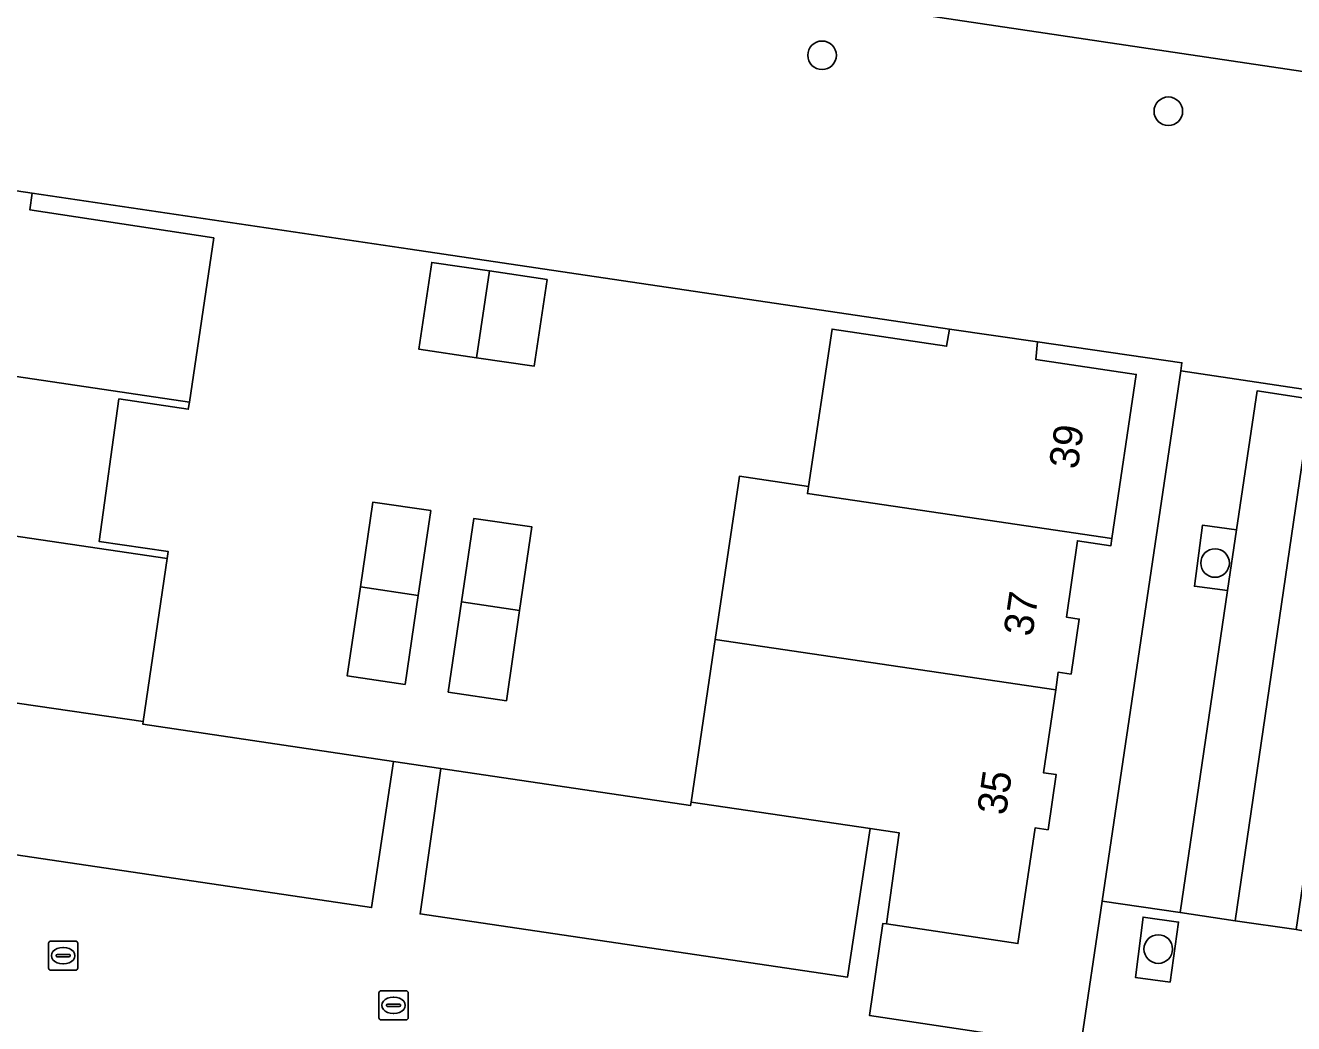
# Model space of a CAD drawing. Extents: x 164148 to 165261, y 382513 to 383432.
# Drawn here: x 164302.89 to 164346.27, y 383019.73 to 383053.88 of the extents above; entities that cross this region are included whole.
import ezdxf

# ---------------------------------------------------------------- set-up
doc = ezdxf.new("R2010")
doc.units = 0
for name, color, linetype in [('IMGEO_Boom', 7, 'Continuous'), ('IMGEO_Erf', 7, 'Continuous'), ('IMGEO_Fietspad_gesloten', 7, 'Continuous'), ('IMGEO_Groenvoorziening', 7, 'Continuous'), ('IMGEO_Kolk', 7, 'Continuous'), ('IMGEO_Pand', 7, 'Continuous'), ('IMGEO_Pand_nummerreeks', 7, 'Continuous'), ('IMGEO_Parkeervlak_open', 7, 'Continuous'), ('IMGEO_Rijbaan_lokaal_open', 7, 'Continuous'), ('IMGEO_Voetpad_open', 7, 'Continuous')]:
    doc.layers.add(name, color=color, linetype=linetype)

msp = doc.modelspace()

# ---------------------------------------------------------------- linework, layer by layer
at = {"layer": 'IMGEO_Boom'}
for centre in [(164330.143, 383052.86), (164341.988, 383050.946), (164343.587, 383035.491), (164341.643, 383022.285)]:
    msp.add_circle(centre, 0.489, dxfattribs=at)
at = {"layer": 'IMGEO_Erf'}
for points in [[(164330.487, 383043.493), (164334.403, 383042.906), (164334.498, 383043.494), (164333.125, 383043.698), (164321.502, 383045.42), (164316.052, 383046.228), (164303.121, 383048.144), (164303.045, 383047.574), (164309.335, 383046.613), (164308.499, 383040.995), (164308.463, 383040.753), (164306.09, 383041.105), (164305.408, 383036.233), (164307.778, 383035.881), (164307.743, 383035.648), (164306.916, 383030.074), (164306.902, 383029.983), (164315.481, 383028.705), (164317.098, 383028.465), (164325.645, 383027.192), (164325.663, 383027.314), (164326.489, 383032.877), (164327.283, 383038.218), (164327.32, 383038.468), (164329.681, 383038.113)], [(164318.321, 383042.515), (164316.35, 383042.807), (164316.792, 383045.774), (164318.761, 383045.482), (164320.736, 383045.19), (164320.292, 383042.223)], [(164342.411, 383042.068), (164342.452, 383042.342), (164337.518, 383043.057), (164337.452, 383042.458), (164340.888, 383041.943), (164340.055, 383036.33), (164340.018, 383036.079), (164338.878, 383036.251), (164338.503, 383033.64), (164338.942, 383033.574), (164338.664, 383031.694), (164338.224, 383031.76), (164338.134, 383031.155), (164337.713, 383028.318), (164338.152, 383028.254), (164337.875, 383026.369), (164337.433, 383026.433), (164336.844, 383022.471), (164332.347, 383023.144), (164332.224, 383023.162), (164331.77, 383020.008), (164338.986, 383018.927), (164339.726, 383023.927)], [(164316.756, 383037.285), (164316.327, 383034.379), (164315.879, 383031.339), (164313.9, 383031.631), (164314.348, 383034.672), (164314.777, 383037.577)], [(164317.809, 383034.16), (164318.232, 383037.02), (164320.219, 383036.727), (164319.797, 383033.866), (164319.342, 383030.782), (164317.353, 383031.075)]]:
    msp.add_lwpolyline(points, close=True, dxfattribs=at)
at = {"layer": 'IMGEO_Fietspad_gesloten'}
msp.add_lwpolyline([(164291.001, 383060.584), (164349.656, 383051.856), (164351.677, 383051.555), (164352.904, 383051.373), (164354.891, 383051.077), (164376.97, 383047.792), (164392.695, 383045.453), (164409.965, 383042.906), (164412.017, 383042.603), (164466.338, 383034.589)], dxfattribs=at)
at = {"layer": 'IMGEO_Groenvoorziening'}
for points in [[(164349.332, 383049.355), (164349.656, 383051.856), (164291.001, 383060.584), (164290.645, 383058.127), (164290.642, 383058.11), (164289.455, 383049.901), (164295.209, 383049.046), (164295.212, 383049.069), (164295.247, 383049.303), (164300.119, 383048.586), (164303.121, 383048.144), (164316.052, 383046.228), (164321.502, 383045.42), (164333.125, 383043.698), (164334.498, 383043.494), (164337.518, 383043.057), (164342.452, 383042.342), (164342.411, 383042.068), (164348.276, 383041.192)], [(164344.322, 383036.621), (164343.152, 383036.783), (164342.882, 383034.698), (164344.017, 383034.549)], [(164342.055, 383021.157), (164342.337, 383023.205), (164341.125, 383023.378), (164340.868, 383021.309)]]:
    msp.add_lwpolyline(points, close=True, dxfattribs=at)
at = {"layer": 'IMGEO_Kolk'}
for p, q in [((164303.681, 383021.633), (164303.681, 383022.485)), ((164303.756, 383022.559), (164304.608, 383022.559)), ((164304.682, 383022.485), (164304.682, 383021.633)), ((164303.94, 383022.053), (164303.94, 383022.065)), ((164304.378, 383022.016), (164303.98, 383022.016)), ((164303.983, 383022.102), (164304.381, 383022.102)), ((164304.169, 383022.339), (164304.194, 383022.339)), ((164304.424, 383022.065), (164304.424, 383022.053)), ((164304.608, 383021.559), (164303.756, 383021.559)), ((164304.192, 383021.779), (164304.167, 383021.779)), ((164314.984, 383019.933), (164314.984, 383020.785)), ((164315.059, 383020.859), (164315.911, 383020.859)), ((164315.472, 383020.639), (164315.497, 383020.639)), ((164315.985, 383020.785), (164315.985, 383019.933)), ((164315.243, 383020.353), (164315.243, 383020.365)), ((164315.681, 383020.316), (164315.283, 383020.316)), ((164315.286, 383020.402), (164315.684, 383020.402)), ((164315.727, 383020.365), (164315.727, 383020.353)), ((164315.911, 383019.859), (164315.059, 383019.859)), ((164315.495, 383020.079), (164315.47, 383020.079))]:
    msp.add_line(p, q, dxfattribs=at)
for points in [[(164303.681, 383021.633), (164303.681, 383022.485)], [(164303.756, 383022.559), (164304.608, 383022.559)], [(164304.682, 383022.485), (164304.682, 383021.633)], [(164304.608, 383021.559), (164303.756, 383021.559)], [(164314.984, 383019.933), (164314.984, 383020.785)], [(164315.059, 383020.859), (164315.911, 383020.859)], [(164315.985, 383020.785), (164315.985, 383019.933)], [(164315.911, 383019.859), (164315.059, 383019.859)]]:
    msp.add_lwpolyline(points, dxfattribs=at)
for centre, radius, start, end in [((164303.758, 383022.483), 0.0765, 91.552, 178.448), ((164303.758, 383022.483), 0.0765, 91.552, 178.448), ((164304.606, 383022.483), 0.0765, 1.552, 88.448), ((164304.606, 383022.483), 0.0765, 1.552, 88.448), ((164303.98, 383022.062), 0.0403, 85.8775, 175.7526), ((164303.977, 383022.052), 0.0366, 178.938, 274.7102), ((164304.381, 383022.059), 0.043, 264.8664, 352.4533), ((164304.385, 383022.064), 0.0386, 1.7309, 96.639), ((164303.758, 383021.635), 0.0765, 181.552, 268.448), ((164303.758, 383021.635), 0.0765, 181.552, 268.448), ((164304.606, 383021.635), 0.0765, 271.552, 358.448), ((164304.606, 383021.635), 0.0765, 271.552, 358.448), ((164315.061, 383020.783), 0.0765, 91.552, 178.448), ((164315.061, 383020.783), 0.0765, 91.552, 178.448), ((164315.909, 383020.783), 0.0765, 1.552, 88.448), ((164315.909, 383020.783), 0.0765, 1.552, 88.448), ((164315.283, 383020.362), 0.0403, 85.8775, 175.7526), ((164315.28, 383020.352), 0.0366, 178.938, 274.7102), ((164315.684, 383020.359), 0.043, 264.8664, 352.4533), ((164315.688, 383020.364), 0.0386, 1.7309, 96.639), ((164315.061, 383019.935), 0.0765, 181.552, 268.448), ((164315.061, 383019.935), 0.0765, 181.552, 268.448), ((164315.909, 383019.935), 0.0765, 271.552, 358.448), ((164315.909, 383019.935), 0.0765, 271.552, 358.448)]:
    msp.add_arc(centre, radius, start, end, dxfattribs=at)
for centre, major_axis, ratio, start_param, end_param in [((164304.168, 383022.059), (-0.387, 0.002), 0.722429, 4.712389, 7.853982), ((164304.193, 383022.059), (-0.39, 0.002), 0.717154, 1.570796, 4.712389), ((164315.471, 383020.359), (-0.387, 0.002), 0.722429, 4.712389, 7.853982), ((164315.496, 383020.359), (-0.39, 0.002), 0.717154, 1.570796, 4.712389)]:
    msp.add_ellipse(centre, major_axis=major_axis, ratio=ratio, start_param=start_param, end_param=end_param, dxfattribs=at)
at = {"layer": 'IMGEO_Pand'}
for points in [[(164309.335, 383046.613), (164303.045, 383047.574), (164303.121, 383048.144), (164300.119, 383048.586), (164300.031, 383047.992), (164296.564, 383048.51), (164296.177, 383045.881), (164295.731, 383045.946), (164295.391, 383043.672), (164295.837, 383043.599), (164295.733, 383042.883), (164308.499, 383040.995)], [(164318.761, 383045.482), (164316.792, 383045.774), (164316.35, 383042.807), (164318.321, 383042.515)], [(164320.736, 383045.19), (164318.761, 383045.482), (164318.321, 383042.515), (164320.292, 383042.223)], [(164340.888, 383041.943), (164337.452, 383042.458), (164337.518, 383043.057), (164334.498, 383043.494), (164334.403, 383042.906), (164330.487, 383043.493), (164329.681, 383038.113), (164329.644, 383037.869), (164340.055, 383036.33)], [(164308.463, 383040.753), (164308.499, 383040.995), (164295.733, 383042.883), (164295.7, 383042.656), (164296.836, 383042.481), (164296.453, 383039.873), (164295.998, 383039.935), (164295.726, 383038.056), (164296.168, 383037.992), (164296.077, 383037.373), (164307.743, 383035.648), (164307.778, 383035.881), (164305.408, 383036.233), (164306.09, 383041.105)], [(164338.878, 383036.251), (164340.018, 383036.079), (164340.055, 383036.33), (164329.644, 383037.869), (164329.681, 383038.113), (164327.32, 383038.468), (164327.283, 383038.218), (164326.489, 383032.877), (164338.134, 383031.155), (164338.224, 383031.76), (164338.664, 383031.694), (164338.942, 383033.574), (164338.503, 383033.64)], [(164314.777, 383037.577), (164314.348, 383034.672), (164316.327, 383034.379), (164316.756, 383037.285)], [(164307.743, 383035.648), (164296.077, 383037.373), (164295.659, 383034.543), (164295.214, 383034.603), (164294.933, 383032.712), (164295.384, 383032.651), (164294.809, 383028.701), (164299.322, 383028.035), (164299.794, 383031.104), (164300.796, 383030.959), (164306.916, 383030.074)], [(164320.219, 383036.727), (164318.232, 383037.02), (164317.809, 383034.16), (164319.797, 383033.866)], [(164316.327, 383034.379), (164314.348, 383034.672), (164313.9, 383031.631), (164315.879, 383031.339)], [(164319.797, 383033.866), (164317.809, 383034.16), (164317.353, 383031.075), (164319.342, 383030.782)], [(164338.152, 383028.254), (164337.713, 383028.318), (164338.134, 383031.155), (164326.489, 383032.877), (164325.663, 383027.314), (164331.791, 383026.404), (164332.784, 383026.256), (164332.347, 383023.144), (164336.844, 383022.471), (164337.433, 383026.433), (164337.875, 383026.369)]]:
    msp.add_lwpolyline(points, close=True, dxfattribs=at)
at = {"layer": 'IMGEO_Parkeervlak_open'}
for points in [[(164346.89, 383041.092), (164345.023, 383041.377), (164344.322, 383036.621), (164344.017, 383034.549), (164342.394, 383023.531), (164344.269, 383023.253)], [(164315.481, 383028.705), (164306.902, 383029.983), (164306.916, 383030.074), (164300.796, 383030.959), (164300.1, 383025.87), (164314.732, 383023.702)], [(164331.791, 383026.404), (164325.663, 383027.314), (164325.645, 383027.192), (164317.098, 383028.465), (164316.389, 383023.487), (164331.01, 383021.32)]]:
    msp.add_lwpolyline(points, close=True, dxfattribs=at)
at = {"layer": 'IMGEO_Rijbaan_lokaal_open'}
msp.add_lwpolyline([(164299.126, 383019.608), (164313.785, 383017.446), (164313.051, 383012.471), (164317.096, 383011.869), (164317.843, 383016.852), (164330.103, 383014.992), (164329.339, 383009.954), (164330.366, 383009.806), (164330.835, 383012.885), (164330.761, 383012.896), (164331.184, 383016.073), (164338.399, 383014.963), (164338.986, 383018.927), (164331.77, 383020.008), (164332.224, 383023.162), (164332.347, 383023.144), (164332.784, 383026.256), (164331.791, 383026.404), (164331.01, 383021.32), (164316.389, 383023.487), (164317.098, 383028.465), (164315.481, 383028.705), (164314.732, 383023.702), (164300.1, 383025.87)], dxfattribs=at)
at = {"layer": 'IMGEO_Voetpad_open'}
for points in [[(164342.411, 383042.068), (164339.726, 383023.927), (164342.394, 383023.531), (164344.017, 383034.549), (164342.882, 383034.698), (164343.152, 383036.783), (164344.322, 383036.621), (164345.023, 383041.377), (164346.89, 383041.092), (164344.269, 383023.253), (164346.358, 383022.949), (164349.032, 383041.079), (164348.276, 383041.192)], [(164342.055, 383021.157), (164340.868, 383021.309), (164341.125, 383023.378), (164342.337, 383023.205)]]:
    msp.add_lwpolyline(points, close=True, dxfattribs=at)
msp.add_lwpolyline([(164408.306, 383003.587), (164409.334, 383003.452), (164410.474, 383011.181), (164410.781, 383013.266), (164406.892, 383013.852), (164406.593, 383013.89), (164400.238, 383014.88), (164398.141, 383015.194), (164355.338, 383021.597), (164353.04, 383021.93), (164351.238, 383022.192), (164349.499, 383022.484), (164346.654, 383022.901), (164346.358, 383022.949), (164344.269, 383023.253), (164342.394, 383023.531), (164339.726, 383023.927), (164338.986, 383018.927), (164338.399, 383014.963), (164338.115, 383013.045), (164331.117, 382966.047)], dxfattribs=at)

# ---------------------------------------------------------------- texts
at = {"layer": 'IMGEO_Pand_nummerreeks'}
for s, rotation, p in [('39', 81.5605, (164338.886, 383038.671)), ('37', 81.5892, (164337.334, 383032.952)), ('35', 81.6408, (164336.428, 383026.835))]:
    msp.add_text(s, height=1, rotation=rotation, dxfattribs=at).set_placement(p)

doc.saveas('drawing.dxf')
